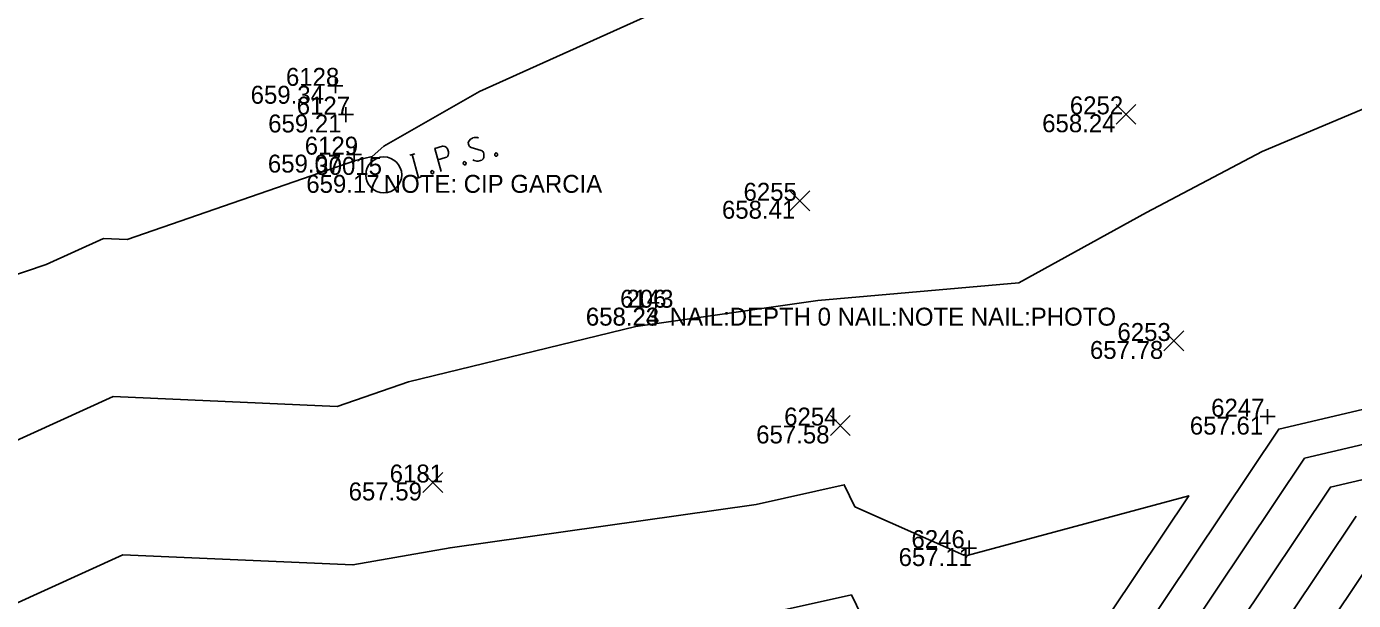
# Model space of a CAD drawing. Extents: x 2129350 to 2137777, y 657588 to 659885.
# Drawn here: x 2132345.2 to 2132434.1, y 658397.2 to 658435.6 of the extents above; entities that cross this region are included whole.
import ezdxf

# ---------------------------------------------------------------- set-up
doc = ezdxf.new("R2010")
doc.units = 0
for name, color, linetype in [('DT_X_Contour_Major', 7, 'Continuous'), ('DT_X_Contour_Minor', 7, 'Continuous'), ('SV_P_Mon_Cells_Set', 7, 'Continuous'), ('SV_X_Random_Point', 7, 'Continuous'), ('SV_X_Shot_Marker', 7, 'Continuous'), ('SV_X_Text_Comment', 7, 'Continuous'), ('SV_X_Text_Elevation', 7, 'Continuous'), ('SV_X_Text_Name', 7, 'Continuous')]:
    doc.layers.add(name, color=color, linetype=linetype)

msp = doc.modelspace()

# ---------------------------------------------------------------- linework, layer by layer
at = {"layer": 'DT_X_Contour_Major'}
msp.add_lwpolyline([(2132406.348, 658364.395), (2132406.901, 658364.916), (2132411.877, 658381.47), (2132413.966, 658381.505), (2132419.984, 658386.079), (2132432.522, 658404.822), (2132448.617, 658408.594), (2132452.617, 658409.793), (2132454.4, 658410.466), (2132470.572, 658414.642), (2132472.283, 658415.154), (2132480.663, 658417.321)], dxfattribs=at)
at = {"layer": 'DT_X_Contour_Minor'}
for points in [[(2132511.507, 658458.987), (2132496.754, 658453.71), (2132493.275, 658462.022), (2132492.926, 658461.926), (2132490.99, 658461.486), (2132490.65, 658461.392), (2132482.36, 658459.042), (2132474.556, 658454.96), (2132468.021, 658447.325), (2132466.779, 658446.122), (2132467.146, 658444.213), (2132462.519, 658443.43), (2132453.746, 658439.787), (2132444.624, 658434.516), (2132440.531, 658432.572), (2132427.954, 658427.269), (2132420.226, 658423.203), (2132411.662, 658418.489), (2132398.212, 658417.31), (2132386.033, 658415.559), (2132370.819, 658411.869), (2132366.035, 658410.216), (2132351.048, 658410.878), (2132325.847, 658399.417)], [(2132390.132, 658437.882), (2132375.567, 658431.304), (2132369.16, 658427.643), (2132368.376, 658426.944), (2132367.268, 658426.675), (2132351.977, 658421.391), (2132350.404, 658421.461), (2132346.55, 658419.708), (2132325.327, 658412.533)], [(2132413.894, 658386.025), (2132429.063, 658408.702), (2132447.187, 658412.949)], [(2132416.939, 658386.052), (2132430.793, 658406.762), (2132448.576, 658410.929)], [(2132408.218, 658400.239), (2132408.115, 658400.053), (2132408.129, 658400.377), (2132407.984, 658400.255), (2132400.695, 658403.501), (2132399.982, 658404.971), (2132394.084, 658403.663), (2132373.593, 658400.763), (2132367.098, 658399.615), (2132351.693, 658400.295), (2132336.674, 658393.465)], [(2132329.878, 658372.786), (2132352.409, 658375.092), (2132354.671, 658375.361), (2132365.826, 658372.147), (2132382.33, 658366.926), (2132389.13, 658364.141), (2132389.553, 658364.051), (2132389.564, 658364.051), (2132389.571, 658364.052), (2132396.7, 658371.443), (2132399.663, 658366.67), (2132400.19, 658368.976), (2132400.881, 658367.038), (2132406.022, 658384.142), (2132408.46, 658384.183), (2132410.849, 658385.998), (2132423.049, 658404.236), (2132408.218, 658400.239)], [(2132423.03, 658386.105), (2132434.252, 658402.882)], [(2132435.981, 658400.942), (2132426.075, 658386.132)], [(2132403.815, 658386.022), (2132403.869, 658385.847), (2132404.511, 658385.811), (2132404.582, 658385.815), (2132404.312, 658385.037), (2132406.625, 658385.076), (2132407.804, 658385.972), (2132413.824, 658394.971), (2132406.505, 658392.999), (2132404.902, 658390.104), (2132405.125, 658395.14), (2132402.867, 658393.247), (2132402.505, 658393.408), (2132400.468, 658397.607), (2132383.622, 658393.868), (2132375.716, 658392.75), (2132357.298, 658389.493), (2132352.337, 658389.712), (2132347.5, 658387.512), (2132327.232, 658384)]]:
    msp.add_lwpolyline(points, dxfattribs=at)
at = {"layer": 'SV_P_Mon_Cells_Set'}
for points in [[(2132375.503, 658428.175), (2132375.475, 658428.193), (2132375.437, 658428.209), (2132375.331, 658428.219), (2132375.207, 658428.211), (2132375.122, 658428.188), (2132375.091, 658428.179), (2132374.962, 658428.104), (2132374.866, 658427.999), (2132374.818, 658427.882), (2132374.823, 658427.779), (2132374.843, 658427.706), (2132374.891, 658427.615), (2132375, 658427.553), (2132375.685, 658427.35), (2132375.751, 658427.316), (2132375.786, 658427.273), (2132375.827, 658427.206), (2132375.847, 658427.133), (2132375.857, 658427.057), (2132375.859, 658427.006), (2132375.855, 658426.939), (2132375.847, 658426.885), (2132375.836, 658426.842), (2132375.814, 658426.797), (2132375.789, 658426.764), (2132375.753, 658426.728), (2132375.725, 658426.707), (2132375.632, 658426.669), (2132375.483, 658426.628), (2132375.381, 658426.626), (2132375.219, 658426.673), (2132375.114, 658426.722)], [(2132370.893, 658427.023), (2132371.233, 658427.117)], [(2132371.488, 658425.527), (2132371.063, 658427.07)], [(2132372.997, 658425.943), (2132372.572, 658427.485), (2132373.082, 658427.626), (2132373.138, 658427.628), (2132373.219, 658427.624), (2132373.258, 658427.609), (2132373.297, 658427.593), (2132373.356, 658427.545), (2132373.405, 658427.493), (2132373.453, 658427.401), (2132373.493, 658427.255), (2132373.495, 658427.204), (2132373.494, 658427.125), (2132373.475, 658427.029), (2132373.443, 658426.98), (2132373.417, 658426.947), (2132373.371, 658426.908), (2132373.289, 658426.873), (2132372.779, 658426.732)], [(2132376.627, 658427.165), (2132376.681, 658427.18), (2132376.719, 658427.164), (2132376.764, 658427.124), (2132376.781, 658427.064), (2132376.763, 658427.006), (2132376.737, 658426.973), (2132376.684, 658426.958), (2132376.646, 658426.974), (2132376.601, 658427.014), (2132376.584, 658427.075), (2132376.602, 658427.132), (2132376.627, 658427.165)], [(2132372.355, 658425.988), (2132372.408, 658426.003), (2132372.447, 658425.988), (2132372.492, 658425.948), (2132372.509, 658425.887), (2132372.491, 658425.83), (2132372.465, 658425.797), (2132372.412, 658425.782), (2132372.374, 658425.797), (2132372.328, 658425.837), (2132372.312, 658425.898), (2132372.33, 658425.955), (2132372.355, 658425.988)], [(2132374.523, 658426.586), (2132374.576, 658426.6), (2132374.615, 658426.585), (2132374.66, 658426.545), (2132374.677, 658426.484), (2132374.658, 658426.427), (2132374.633, 658426.394), (2132374.58, 658426.379), (2132374.541, 658426.394), (2132374.496, 658426.434), (2132374.48, 658426.495), (2132374.498, 658426.552), (2132374.523, 658426.586)], [(2132371.317, 658425.48), (2132371.658, 658425.574)]]:
    msp.add_lwpolyline(points, dxfattribs=at)
msp.add_circle((2132369.159, 658425.714), 1.2, dxfattribs=at)
at = {"layer": 'SV_X_Random_Point'}
for p, q in [((2132418.178, 658429.1), (2132419.512, 658430.436)), ((2132418.178, 658430.436), (2132419.512, 658429.1)), ((2132396.345, 658423.314), (2132397.679, 658424.649)), ((2132396.345, 658424.649), (2132397.679, 658423.314)), ((2132421.374, 658413.931), (2132422.708, 658415.267)), ((2132421.374, 658415.267), (2132422.708, 658413.931)), ((2132399.054, 658408.272), (2132400.388, 658409.606)), ((2132399.054, 658409.606), (2132400.388, 658408.272)), ((2132371.771, 658404.46), (2132373.105, 658405.796)), ((2132371.771, 658405.796), (2132373.105, 658404.46))]:
    msp.add_line(p, q, dxfattribs=at)
at = {"layer": 'SV_X_Shot_Marker'}
for p, q in [((2132365.917, 658432.176), (2132365.917, 658431.176)), ((2132365.417, 658431.676), (2132366.417, 658431.676)), ((2132365.917, 658431.676), (2132365.917, 658431.676)), ((2132366.13, 658429.753), (2132367.13, 658429.753)), ((2132366.63, 658430.253), (2132366.63, 658429.253)), ((2132366.63, 658429.753), (2132366.63, 658429.753)), ((2132366.675, 658427.069), (2132367.675, 658427.069)), ((2132367.175, 658427.569), (2132367.175, 658426.569)), ((2132367.175, 658427.069), (2132367.175, 658427.069)), ((2132428.324, 658410.033), (2132428.324, 658409.033)), ((2132427.824, 658409.533), (2132428.824, 658409.533)), ((2132428.324, 658409.533), (2132428.324, 658409.533)), ((2132408.337, 658401.237), (2132408.337, 658400.237)), ((2132407.837, 658400.737), (2132408.837, 658400.737)), ((2132408.337, 658400.737), (2132408.337, 658400.737))]:
    msp.add_line(p, q, dxfattribs=at)

# ---------------------------------------------------------------- texts
at = {"layer": 'SV_X_Text_Comment'}
for s, p in [('NOTE: CIP GARCIA', (2132369.159, 658424.514)), ('NAIL:DEPTH 0 NAIL:NOTE NAIL:PHOTO', (2132388.303, 658415.626)), ('NAIL:DEPTH 0 NAIL:NOTE NAIL:PHOTO', (2132388.304, 658415.625))]:
    msp.add_text(s, height=1.2, dxfattribs=at).set_placement(p)
at = {"layer": 'SV_X_Text_Elevation'}
for s, p in [('659.34', (2132360.248, 658430.476)), ('659.21', (2132361.423, 658428.553)), ('658.24', (2132413.233, 658428.568)), ('659.07', (2132361.402, 658425.869)), ('659.17', (2132363.973, 658424.514)), ('658.41', (2132391.796, 658422.782)), ('658.23', (2132382.681, 658415.626)), ('658.24', (2132382.692, 658415.625)), ('657.78', (2132416.429, 658413.399)), ('657.61', (2132423.117, 658408.333)), ('657.58', (2132394.09, 658407.739)), ('657.59', (2132366.807, 658403.928)), ('657.11', (2132403.622, 658399.537))]:
    msp.add_text(s, height=1.2, dxfattribs=at).set_placement(p)
at = {"layer": 'SV_X_Text_Name'}
for s, p in [('6128', (2132362.611, 658431.676)), ('6127', (2132363.333, 658429.753)), ('6252', (2132415.085, 658429.768)), ('6129', (2132363.869, 658427.069)), ('30015', (2132364.577, 658425.714)), ('6255', (2132393.242, 658423.982)), ('6143', (2132384.979, 658416.825)), ('206', (2132385.402, 658416.826)), ('6253', (2132418.271, 658414.599)), ('6254', (2132395.961, 658408.939)), ('6247', (2132424.545, 658409.533)), ('6181', (2132369.556, 658405.128)), ('6246', (2132404.482, 658400.737))]:
    msp.add_text(s, height=1.2, dxfattribs=at).set_placement(p)

doc.saveas('drawing.dxf')
